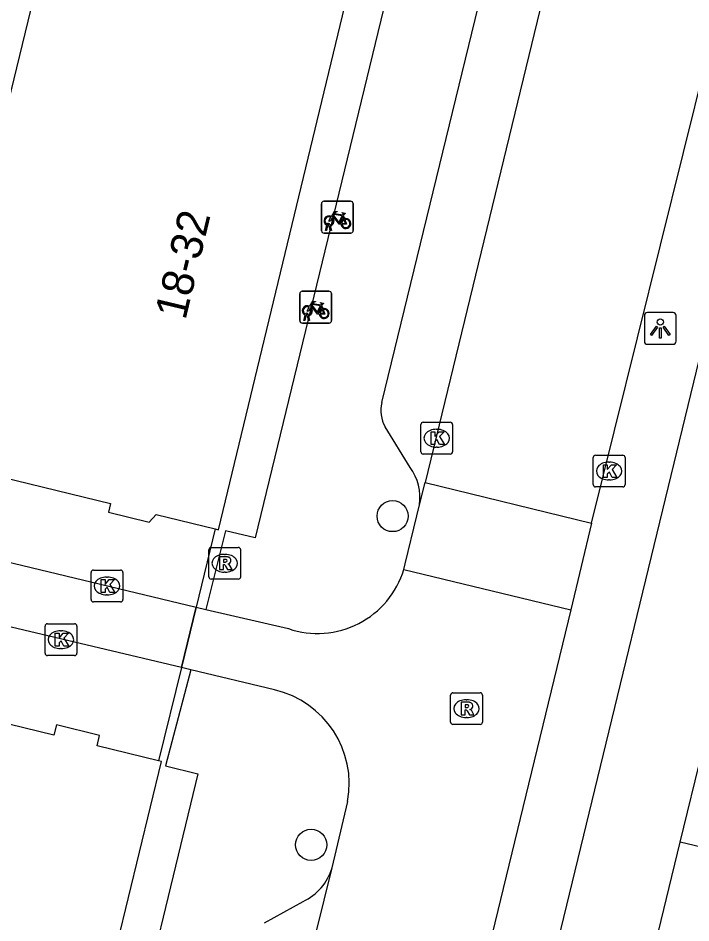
# Model space of a CAD drawing. Extents: x 162812 to 163818, y 381639 to 382470.
# Drawn here: x 163081.81 to 163102.96, y 382293.63 to 382322.09 of the extents above; entities that cross this region are included whole.
import ezdxf

# ---------------------------------------------------------------- set-up
doc = ezdxf.new("R2010")
doc.units = 0
for name, color, linetype in [('IMGEO_Boom', 7, 'Continuous'), ('IMGEO_Fietsenrek', 7, 'Continuous'), ('IMGEO_Hek', 7, 'Continuous'), ('IMGEO_Kolk', 7, 'Continuous'), ('IMGEO_Lichtpunt', 7, 'Continuous'), ('IMGEO_Pand', 7, 'Continuous'), ('IMGEO_Pand_nummerreeks', 7, 'Continuous'), ('IMGEO_Rijbaan_lokaal_open', 7, 'Continuous'), ('IMGEO_Rioolput', 7, 'Continuous'), ('IMGEO_Voetpad_open', 7, 'Continuous')]:
    doc.layers.add(name, color=color, linetype=linetype)

msp = doc.modelspace()

# ---------------------------------------------------------------- linework, layer by layer
at = {"layer": 'IMGEO_Boom'}
for centre in [(163093.587, 382306.426), (163091.025, 382296.089)]:
    msp.add_circle(centre, 0.489, dxfattribs=at)
at = {"layer": 'IMGEO_Fietsenrek'}
for p, q in [((163091.424, 382316.327), (163092.265, 382316.327)), ((163092.265, 382316.327), (163091.424, 382316.327)), ((163091.349, 382315.402), (163091.349, 382316.243)), ((163091.349, 382316.243), (163091.349, 382315.402)), ((163092.349, 382316.252), (163092.349, 382315.411)), ((163092.349, 382315.411), (163092.349, 382316.252)), ((163092.036, 382315.876), (163092.072, 382315.781)), ((163091.476, 382315.411), (163091.515, 382315.571)), ((163091.545, 382315.559), (163091.51, 382315.411)), ((163091.587, 382315.583), (163091.586, 382315.587)), ((163091.628, 382315.411), (163091.594, 382315.553)), ((163091.618, 382315.594), (163091.619, 382315.587)), ((163091.626, 382315.557), (163091.661, 382315.411)), ((163092.274, 382315.327), (163091.433, 382315.327)), ((163091.433, 382315.327), (163092.274, 382315.327)), ((163091.51, 382315.411), (163091.476, 382315.411)), ((163091.661, 382315.411), (163091.628, 382315.411)), ((163090.742, 382313.498), (163091.583, 382313.498)), ((163091.583, 382313.498), (163090.742, 382313.498)), ((163090.667, 382312.573), (163090.667, 382313.414)), ((163090.667, 382313.414), (163090.667, 382312.573)), ((163091.667, 382313.423), (163091.667, 382312.582)), ((163091.667, 382312.582), (163091.667, 382313.423)), ((163091.354, 382313.047), (163091.39, 382312.952)), ((163090.794, 382312.582), (163090.833, 382312.742)), ((163090.828, 382312.582), (163090.794, 382312.582)), ((163090.863, 382312.73), (163090.828, 382312.582)), ((163090.905, 382312.754), (163090.904, 382312.758)), ((163090.946, 382312.582), (163090.912, 382312.724)), ((163090.936, 382312.765), (163090.937, 382312.758)), ((163090.944, 382312.728), (163090.979, 382312.582)), ((163090.979, 382312.582), (163090.946, 382312.582)), ((163091.592, 382312.498), (163090.751, 382312.498)), ((163090.751, 382312.498), (163091.592, 382312.498))]:
    msp.add_line(p, q, dxfattribs=at)
for points in [[(163091.662, 382315.853), (163091.757, 382316.017), (163091.843, 382316.003), (163091.845, 382315.994), (163091.789, 382315.983), (163091.762, 382315.938), (163092.018, 382315.897)], [(163091.683, 382315.801), (163091.631, 382315.711), (163091.591, 382315.686), (163091.592, 382315.733), (163091.647, 382315.827)], [(163091.958, 382315.609), (163091.908, 382315.609), (163091.717, 382315.86), (163091.698, 382315.828)], [(163092.005, 382315.872), (163091.748, 382315.913), (163091.731, 382315.884), (163091.898, 382315.664), (163092.005, 382315.872)], [(163092.053, 382315.774), (163092.023, 382315.851), (163091.914, 382315.633), (163091.957, 382315.633)], [(163091.987, 382315.633), (163092.107, 382315.632), (163092.063, 382315.746)], [(163092.083, 382315.753), (163092.138, 382315.608), (163091.988, 382315.608)], [(163092.018, 382315.897), (163092.043, 382315.946), (163092.037, 382315.95), (163092.014, 382315.954), (163092.002, 382315.961), (163092.001, 382315.964), (163092.003, 382315.969), (163092.098, 382315.954), (163092.1, 382315.944), (163092.09, 382315.931), (163092.078, 382315.925), (163092.064, 382315.931), (163092.036, 382315.876)], [(163090.98, 382313.024), (163091.075, 382313.188), (163091.161, 382313.174), (163091.163, 382313.165), (163091.107, 382313.154), (163091.08, 382313.109), (163091.336, 382313.068)], [(163091.001, 382312.972), (163090.949, 382312.882), (163090.909, 382312.857), (163090.91, 382312.904), (163090.965, 382312.998)], [(163091.276, 382312.78), (163091.226, 382312.78), (163091.035, 382313.031), (163091.016, 382312.999)], [(163091.323, 382313.043), (163091.066, 382313.084), (163091.049, 382313.055), (163091.216, 382312.835), (163091.323, 382313.043)], [(163091.371, 382312.945), (163091.341, 382313.022), (163091.232, 382312.804), (163091.275, 382312.804)], [(163091.305, 382312.804), (163091.425, 382312.803), (163091.381, 382312.917)], [(163091.401, 382312.924), (163091.456, 382312.779), (163091.306, 382312.779)], [(163091.336, 382313.068), (163091.361, 382313.117), (163091.355, 382313.121), (163091.332, 382313.125), (163091.32, 382313.132), (163091.319, 382313.135), (163091.321, 382313.14), (163091.416, 382313.125), (163091.418, 382313.115), (163091.408, 382313.102), (163091.396, 382313.096), (163091.382, 382313.102), (163091.354, 382313.047)]]:
    msp.add_lwpolyline(points, dxfattribs=at)
for centre, radius, start, end in [((163091.427, 382316.249), 0.0779, 92.4484, 184.2845), ((163091.427, 382316.249), 0.0779, 92.4484, 184.2845), ((163092.271, 382316.249), 0.0779, 2.4484, 94.2845), ((163092.271, 382316.249), 0.0779, 2.4484, 94.2845), ((163091.589, 382315.712), 0.159, 62.6766, 242.1369), ((163091.589, 382315.712), 0.129, 63.3192, 238.903), ((163091.589, 382315.712), 0.129, 283.6043, 43.4302), ((163091.589, 382315.712), 0.159, 283.5766, 46.6042), ((163092.116, 382315.628), 0.159, 113.3408, 178.3217), ((163092.116, 382315.628), 0.159, 187.0065, 105.7708), ((163092.116, 382315.628), 0.129, 113.923, 177.9556), ((163092.116, 382315.628), 0.129, 188.6715, 104.5883), ((163091.569, 382315.583), 0.0499, 12.8025, 158.6934), ((163091.589, 382315.712), 0.159, 253.9967, 271.7867), ((163091.569, 382315.583), 0.0174, 12.8025, 163.4502), ((163091.589, 382315.712), 0.129, 253.415, 269.0204), ((163091.427, 382315.405), 0.0779, 182.4484, 274.2845), ((163091.427, 382315.405), 0.0779, 182.4484, 274.2845), ((163092.271, 382315.405), 0.0779, 272.4484, 4.2845), ((163092.271, 382315.405), 0.0779, 272.4484, 4.2845), ((163090.745, 382313.42), 0.0779, 92.4484, 184.2845), ((163090.745, 382313.42), 0.0779, 92.4484, 184.2845), ((163091.589, 382313.42), 0.0779, 2.4484, 94.2845), ((163091.589, 382313.42), 0.0779, 2.4484, 94.2845), ((163090.907, 382312.883), 0.159, 62.6766, 242.1369), ((163090.907, 382312.883), 0.129, 63.3192, 238.903), ((163090.907, 382312.883), 0.129, 283.6043, 43.4302), ((163090.907, 382312.883), 0.159, 283.5766, 46.6042), ((163091.434, 382312.799), 0.159, 113.3408, 178.3217), ((163091.434, 382312.799), 0.159, 187.0065, 105.7708), ((163091.434, 382312.799), 0.129, 113.923, 177.9556), ((163091.434, 382312.799), 0.129, 188.6715, 104.5883), ((163090.887, 382312.754), 0.0499, 12.8025, 158.6934), ((163090.907, 382312.883), 0.159, 253.9967, 271.7867), ((163090.887, 382312.754), 0.0174, 12.8025, 163.4502), ((163090.907, 382312.883), 0.129, 253.415, 269.0204), ((163091.589, 382312.576), 0.0779, 272.4484, 4.2845), ((163091.589, 382312.576), 0.0779, 272.4484, 4.2845), ((163090.745, 382312.576), 0.0779, 182.4484, 274.2845), ((163090.745, 382312.576), 0.0779, 182.4484, 274.2845)]:
    msp.add_arc(centre, radius, start, end, dxfattribs=at)
at = {"layer": 'IMGEO_Hek'}
for points in [[(163088.014, 382306.022), (163087.41, 382303.559)], [(163087.41, 382303.559), (163086.946, 382301.665)], [(163086.946, 382301.665), (163086.227, 382298.73)]]:
    msp.add_lwpolyline(points, dxfattribs=at)
at = {"layer": 'IMGEO_Kolk'}
for p, q in [((163094.473, 382308.45), (163094.473, 382309.302)), ((163094.548, 382309.376), (163095.4, 382309.376)), ((163095.474, 382309.302), (163095.474, 382308.45)), ((163094.961, 382309.156), (163094.986, 382309.156)), ((163094.984, 382308.596), (163094.959, 382308.596)), ((163095.4, 382308.376), (163094.548, 382308.376)), ((163099.967, 382308.343), (163100.819, 382308.343)), ((163099.892, 382307.417), (163099.892, 382308.269)), ((163100.38, 382308.123), (163100.405, 382308.123)), ((163100.893, 382308.269), (163100.893, 382307.417)), ((163100.403, 382307.563), (163100.378, 382307.563)), ((163100.819, 382307.343), (163099.967, 382307.343)), ((163084.107, 382303.802), (163084.107, 382304.654)), ((163084.182, 382304.728), (163085.034, 382304.728)), ((163085.108, 382304.654), (163085.108, 382303.802)), ((163084.595, 382304.508), (163084.62, 382304.508)), ((163084.618, 382303.948), (163084.593, 382303.948)), ((163085.034, 382303.728), (163084.182, 382303.728)), ((163082.66, 382302.114), (163082.66, 382302.966)), ((163082.735, 382303.04), (163083.587, 382303.04)), ((163083.661, 382302.966), (163083.661, 382302.114)), ((163083.148, 382302.82), (163083.173, 382302.82)), ((163083.171, 382302.26), (163083.146, 382302.26)), ((163083.587, 382302.04), (163082.735, 382302.04))]:
    msp.add_line(p, q, dxfattribs=at)
for points in [[(163094.473, 382308.45), (163094.473, 382309.302)], [(163094.548, 382309.376), (163095.4, 382309.376)], [(163095.474, 382309.302), (163095.474, 382308.45)], [(163094.794, 382309.076), (163094.917, 382309.076), (163094.917, 382308.925), (163095.047, 382309.076), (163095.211, 382309.076), (163095.065, 382308.925), (163095.218, 382308.676), (163095.066, 382308.676), (163094.981, 382308.84), (163094.917, 382308.773), (163094.917, 382308.676), (163094.794, 382308.676), (163094.794, 382309.076)], [(163095.4, 382308.376), (163094.548, 382308.376)], [(163099.967, 382308.343), (163100.819, 382308.343)], [(163099.892, 382307.417), (163099.892, 382308.269)], [(163100.213, 382308.043), (163100.336, 382308.043), (163100.336, 382307.892), (163100.466, 382308.043), (163100.63, 382308.043), (163100.484, 382307.892), (163100.637, 382307.643), (163100.485, 382307.643), (163100.4, 382307.807), (163100.336, 382307.74), (163100.336, 382307.643), (163100.213, 382307.643), (163100.213, 382308.043)], [(163100.893, 382308.269), (163100.893, 382307.417)], [(163100.819, 382307.343), (163099.967, 382307.343)], [(163084.107, 382303.802), (163084.107, 382304.654)], [(163084.182, 382304.728), (163085.034, 382304.728)], [(163085.108, 382304.654), (163085.108, 382303.802)], [(163084.428, 382304.428), (163084.551, 382304.428), (163084.551, 382304.277), (163084.681, 382304.428), (163084.845, 382304.428), (163084.699, 382304.277), (163084.852, 382304.028), (163084.7, 382304.028), (163084.615, 382304.192), (163084.551, 382304.125), (163084.551, 382304.028), (163084.428, 382304.028), (163084.428, 382304.428)], [(163085.034, 382303.728), (163084.182, 382303.728)], [(163082.66, 382302.114), (163082.66, 382302.966)], [(163082.735, 382303.04), (163083.587, 382303.04)], [(163083.661, 382302.966), (163083.661, 382302.114)], [(163082.981, 382302.74), (163083.104, 382302.74), (163083.104, 382302.589), (163083.234, 382302.74), (163083.398, 382302.74), (163083.252, 382302.589), (163083.405, 382302.34), (163083.253, 382302.34), (163083.168, 382302.504), (163083.104, 382302.437), (163083.104, 382302.34), (163082.981, 382302.34), (163082.981, 382302.74)], [(163083.587, 382302.04), (163082.735, 382302.04)]]:
    msp.add_lwpolyline(points, dxfattribs=at)
for centre, start, end in [((163094.55, 382309.3), 91.552, 178.448), ((163094.55, 382309.3), 91.552, 178.448), ((163095.398, 382309.3), 1.552, 88.448), ((163095.398, 382309.3), 1.552, 88.448), ((163094.55, 382308.452), 181.552, 268.448), ((163094.55, 382308.452), 181.552, 268.448), ((163095.398, 382308.452), 271.552, 358.448), ((163095.398, 382308.452), 271.552, 358.448), ((163099.969, 382308.267), 91.552, 178.448), ((163099.969, 382308.267), 91.552, 178.448), ((163100.817, 382308.267), 1.552, 88.448), ((163100.817, 382308.267), 1.552, 88.448), ((163099.969, 382307.419), 181.552, 268.448), ((163099.969, 382307.419), 181.552, 268.448), ((163100.817, 382307.419), 271.552, 358.448), ((163100.817, 382307.419), 271.552, 358.448), ((163084.184, 382304.652), 91.552, 178.448), ((163084.184, 382304.652), 91.552, 178.448), ((163085.032, 382304.652), 1.552, 88.448), ((163085.032, 382304.652), 1.552, 88.448), ((163084.184, 382303.804), 181.552, 268.448), ((163084.184, 382303.804), 181.552, 268.448), ((163085.032, 382303.804), 271.552, 358.448), ((163085.032, 382303.804), 271.552, 358.448), ((163082.737, 382302.964), 91.552, 178.448), ((163082.737, 382302.964), 91.552, 178.448), ((163083.585, 382302.964), 1.552, 88.448), ((163083.585, 382302.964), 1.552, 88.448), ((163082.737, 382302.116), 181.552, 268.448), ((163082.737, 382302.116), 181.552, 268.448), ((163083.585, 382302.116), 271.552, 358.448), ((163083.585, 382302.116), 271.552, 358.448)]:
    msp.add_arc(centre, 0.0765, start, end, dxfattribs=at)
for centre, major_axis, ratio, start_param, end_param in [((163094.96, 382308.876), (-0.387, 0.002), 0.722429, 4.712389, 7.853982), ((163094.985, 382308.876), (-0.39, 0.002), 0.717154, 1.570796, 4.712389), ((163100.379, 382307.843), (-0.387, 0.002), 0.722429, 4.712389, 7.853982), ((163100.404, 382307.843), (-0.39, 0.002), 0.717154, 1.570796, 4.712389), ((163084.594, 382304.228), (-0.387, 0.002), 0.722429, 4.712389, 7.853982), ((163084.619, 382304.228), (-0.39, 0.002), 0.717154, 1.570796, 4.712389), ((163083.147, 382302.54), (-0.387, 0.002), 0.722429, 4.712389, 7.853982), ((163083.172, 382302.54), (-0.39, 0.002), 0.717154, 1.570796, 4.712389)]:
    msp.add_ellipse(centre, major_axis=major_axis, ratio=ratio, start_param=start_param, end_param=end_param, dxfattribs=at)
at = {"layer": 'IMGEO_Lichtpunt'}
for p, q in [((163101.503, 382312.732), (163101.503, 382311.925)), ((163101.503, 382312.732), (163101.503, 382311.925)), ((163102.405, 382312.827), (163101.597, 382312.827)), ((163102.405, 382312.827), (163101.597, 382312.827)), ((163102.499, 382311.925), (163102.499, 382312.732)), ((163102.499, 382311.925), (163102.499, 382312.732)), ((163101.597, 382311.831), (163102.405, 382311.831)), ((163101.597, 382311.831), (163102.405, 382311.831))]:
    msp.add_line(p, q, dxfattribs=at)
for points in [[(163101.877, 382312.396), (163101.916, 382312.368), (163101.728, 382312.106), (163101.69, 382312.133), (163101.877, 382312.396)], [(163101.979, 382312.348), (163102.026, 382312.348), (163102.026, 382312.026), (163101.979, 382312.026), (163101.979, 382312.348)], [(163102.089, 382312.368), (163102.127, 382312.395), (163102.314, 382312.133), (163102.275, 382312.105), (163102.089, 382312.368)]]:
    msp.add_lwpolyline(points, dxfattribs=at)
msp.add_circle((163102.002, 382312.53), 0.0994, dxfattribs=at)
for centre, start, end in [((163101.597, 382312.732), 90, 180), ((163101.597, 382312.732), 90, 180), ((163102.405, 382312.732), 0, 90), ((163102.405, 382312.732), 0, 90), ((163101.597, 382311.925), 180, 270), ((163101.597, 382311.925), 180, 270), ((163102.405, 382311.925), 270, 0), ((163102.405, 382311.925), 270, 360)]:
    msp.add_arc(centre, 0.0946, start, end, dxfattribs=at)
at = {"layer": 'IMGEO_Pand'}
for points in [[(163082.925, 382325.322), (163081.222, 382318.327), (163077.463, 382319.223)], [(163088.014, 382306.022), (163088.111, 382305.998), (163092.229, 382323.079)], [(163078.775, 382308.268), (163084.719, 382306.821), (163084.652, 382306.547), (163085.931, 382306.236), (163086.158, 382306.473), (163088.014, 382306.022)], [(163102.629, 382296.168), (163104.027, 382301.92)], [(163086.227, 382298.73), (163084.297, 382299.201), (163084.377, 382299.528), (163083.02, 382299.859), (163082.941, 382299.537), (163076.842, 382301.026)], [(163082.175, 382281.603), (163086.324, 382298.706), (163086.227, 382298.73)], [(163101.172, 382290.17), (163102.629, 382296.168)], [(163109.986, 382294.422), (163102.629, 382296.168)]]:
    msp.add_lwpolyline(points, dxfattribs=at)
at = {"layer": 'IMGEO_Rijbaan_lokaal_open'}
for points in [[(163102.44, 382339.751), (163094.612, 382307.48)], [(163099.839, 382306.208), (163103.455, 382320.774)], [(163094.432, 382306.78), (163094.612, 382307.48)], [(163094.612, 382307.48), (163099.839, 382306.208)], [(163093.937, 382304.751), (163093.982, 382304.922), (163094.344, 382306.437), (163094.432, 382306.78)], [(163099.839, 382306.208), (163099.186, 382303.474)], [(163093.937, 382304.751), (163099.186, 382303.474)], [(163086.946, 382301.665), (163087.41, 382303.559)], [(163087.41, 382303.559), (163087.716, 382303.486)], [(163099.186, 382303.474), (163095.381, 382287.805), (163090.201, 382266.325), (163087.619, 382255.841)], [(163087.716, 382303.486), (163090.313, 382302.887)], [(163087.242, 382301.595), (163086.946, 382301.665)], [(163089.872, 382300.961), (163087.242, 382301.595)], [(163091.682, 382295.367), (163092.174, 382297.453)], [(163082.231, 382257.156), (163091.682, 382295.367)]]:
    msp.add_lwpolyline(points, dxfattribs=at)
for centre, radius, start, end in [((163091.228, 382305.564), 2.829, 251.132, 343.3059), ((163089.189, 382298.003), 3.035, 349.5514, 76.9955)]:
    msp.add_arc(centre, radius, start, end, dxfattribs=at)
at = {"layer": 'IMGEO_Rioolput'}
for p, q in [((163087.809, 382304.517), (163087.809, 382305.369)), ((163087.884, 382305.443), (163088.736, 382305.443)), ((163088.297, 382305.223), (163088.322, 382305.223)), ((163088.81, 382305.369), (163088.81, 382304.517)), ((163088.32, 382304.663), (163088.295, 382304.663)), ((163088.736, 382304.443), (163087.884, 382304.443)), ((163095.41, 382299.946), (163095.41, 382300.798)), ((163095.485, 382300.872), (163096.337, 382300.872)), ((163095.898, 382300.652), (163095.923, 382300.652)), ((163096.411, 382300.798), (163096.411, 382299.946)), ((163095.921, 382300.092), (163095.896, 382300.092)), ((163096.337, 382299.872), (163095.485, 382299.872))]:
    msp.add_line(p, q, dxfattribs=at)
for points in [[(163087.809, 382304.517), (163087.809, 382305.369)], [(163087.884, 382305.443), (163088.736, 382305.443)], [(163088.81, 382305.369), (163088.81, 382304.517)], [(163088.398, 382305.141), (163088.146, 382305.143), (163088.146, 382304.743)], [(163088.146, 382304.743), (163088.27, 382304.743), (163088.27, 382304.905), (163088.281, 382304.905)], [(163088.324, 382305.062), (163088.27, 382305.062), (163088.27, 382304.981)], [(163088.27, 382304.981), (163088.322, 382304.981)], [(163088.328, 382304.876), (163088.399, 382304.743), (163088.539, 382304.743), (163088.474, 382304.869)], [(163088.736, 382304.443), (163087.884, 382304.443)], [(163095.41, 382299.946), (163095.41, 382300.798)], [(163095.485, 382300.872), (163096.337, 382300.872)], [(163096.411, 382300.798), (163096.411, 382299.946)], [(163095.999, 382300.57), (163095.747, 382300.572), (163095.747, 382300.172)], [(163095.925, 382300.491), (163095.871, 382300.491), (163095.871, 382300.41)], [(163095.871, 382300.41), (163095.923, 382300.41)], [(163095.747, 382300.172), (163095.871, 382300.172), (163095.871, 382300.334), (163095.882, 382300.334)], [(163095.929, 382300.305), (163096, 382300.172), (163096.14, 382300.172), (163096.075, 382300.298)], [(163096.337, 382299.872), (163095.485, 382299.872)]]:
    msp.add_lwpolyline(points, dxfattribs=at)
for centre, radius, start, end in [((163087.886, 382305.367), 0.0765, 91.552, 178.448), ((163087.886, 382305.367), 0.0765, 91.552, 178.448), ((163088.734, 382305.367), 0.0765, 1.552, 88.448), ((163088.734, 382305.367), 0.0765, 1.552, 88.448), ((163088.28, 382304.852), 0.0533, 26.0293, 88.6989), ((163088.306, 382305.17), 0.19, 274.7715, 282.9687), ((163088.33, 382304.966), 0.0964, 77.0061, 93.1865), ((163088.344, 382305.023), 0.0378, 276.6634, 79.6772), ((163088.397, 382305.031), 0.109, 350.3612, 89.416), ((163088.395, 382305.031), 0.112, 277.5842, 350.9817), ((163088.379, 382304.816), 0.108, 29.5134, 73.7905), ((163087.886, 382304.519), 0.0765, 181.552, 268.448), ((163087.886, 382304.519), 0.0765, 181.552, 268.448), ((163088.734, 382304.519), 0.0765, 271.552, 358.448), ((163088.734, 382304.519), 0.0765, 271.552, 358.448), ((163095.487, 382300.796), 0.0765, 91.552, 178.448), ((163095.487, 382300.796), 0.0765, 91.552, 178.448), ((163096.335, 382300.796), 0.0765, 1.552, 88.448), ((163096.335, 382300.796), 0.0765, 1.552, 88.448), ((163095.907, 382300.599), 0.19, 274.7715, 282.9687), ((163095.931, 382300.395), 0.0964, 77.0061, 93.1865), ((163095.945, 382300.452), 0.0378, 276.6634, 79.6772), ((163095.998, 382300.46), 0.109, 350.3612, 89.416), ((163095.996, 382300.46), 0.112, 277.5842, 350.9817), ((163095.98, 382300.245), 0.108, 29.5134, 73.7905), ((163095.881, 382300.281), 0.0533, 26.0293, 88.6989), ((163095.487, 382299.948), 0.0765, 181.552, 268.448), ((163095.487, 382299.948), 0.0765, 181.552, 268.448), ((163096.335, 382299.948), 0.0765, 271.552, 358.448), ((163096.335, 382299.948), 0.0765, 271.552, 358.448)]:
    msp.add_arc(centre, radius, start, end, dxfattribs=at)
for centre, major_axis, ratio, start_param, end_param in [((163088.296, 382304.943), (-0.387, 0.002), 0.722429, 4.712389, 7.853982), ((163088.321, 382304.943), (-0.39, 0.002), 0.717154, 1.570796, 4.712389), ((163095.897, 382300.372), (-0.387, 0.002), 0.722429, 4.712389, 7.853982), ((163095.922, 382300.372), (-0.39, 0.002), 0.717154, 1.570796, 4.712389)]:
    msp.add_ellipse(centre, major_axis=major_axis, ratio=ratio, start_param=start_param, end_param=end_param, dxfattribs=at)
at = {"layer": 'IMGEO_Voetpad_open'}
for points in [[(163097.513, 382339.742), (163089.27, 382305.738), (163088.337, 382305.961), (163087.716, 382303.486)], [(163093.246, 382309.995), (163099.918, 382337.408)], [(163108.286, 382319.447), (163105.355, 382320.14), (163091.157, 382261.639), (163090.662, 382259.598)], [(163094.14, 382307.954), (163093.35, 382309.237)], [(163078.114, 382305.79), (163087.41, 382303.559)], [(163088.014, 382306.022), (163087.41, 382303.559)], [(163086.946, 382301.665), (163077.602, 382303.874)], [(163087.242, 382301.595), (163086.447, 382298.575), (163087.465, 382298.318), (163075.774, 382250), (163067.591, 382216.313), (163067.07, 382214.116)], [(163086.946, 382301.665), (163086.227, 382298.73)], [(163089.559, 382293.633), (163090.771, 382294.303)]]:
    msp.add_lwpolyline(points, dxfattribs=at)
for centre, radius, start, end in [((163094.259, 382309.748), 1.043, 166.2946, 209.3302), ((163092.847, 382307.009), 1.602, 351.7808, 36.1538), ((163090.06, 382295.834), 1.688, 294.9205, 343.939)]:
    msp.add_arc(centre, radius, start, end, dxfattribs=at)

# ---------------------------------------------------------------- texts
at = {"layer": 'IMGEO_Pand_nummerreeks'}
msp.add_text('18-32', height=1, rotation=76.5544, dxfattribs=at).set_placement((163087.073, 382312.566))

doc.saveas('drawing.dxf')
